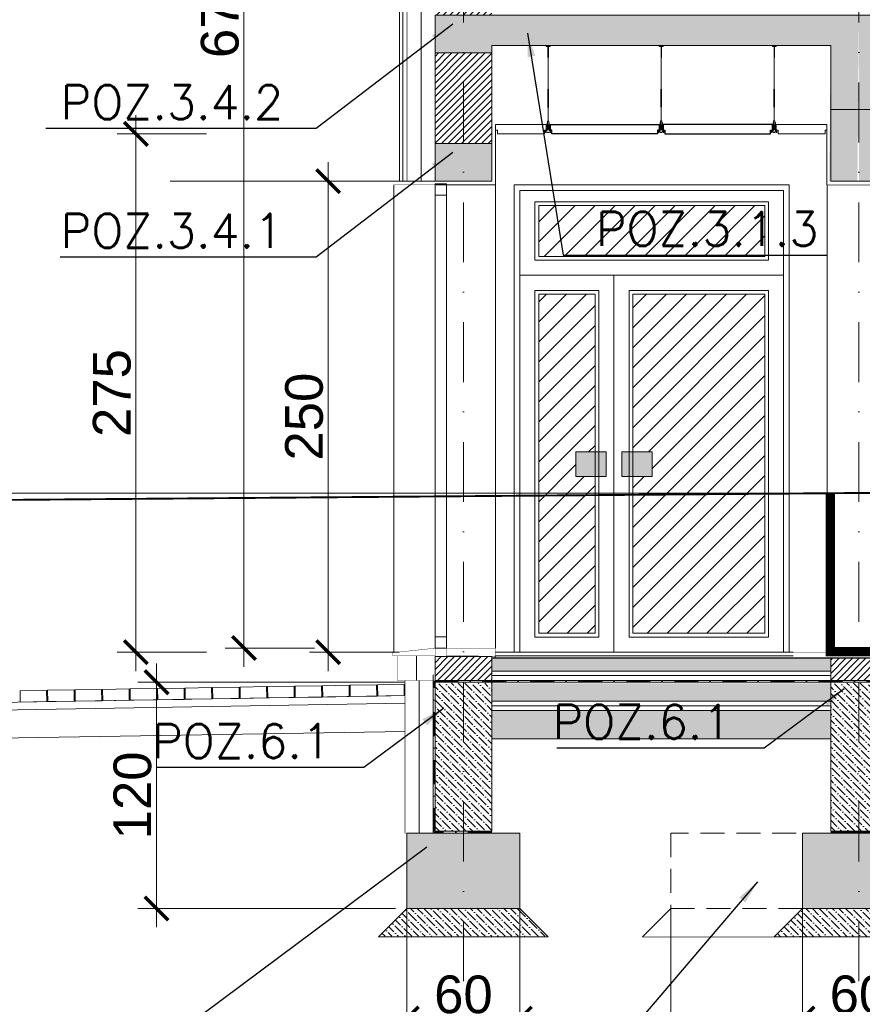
# Model space of a CAD drawing. Extents: x 4615668 to 9294084, y 5325188 to 10688993.
# Tile 469 of 656: x 4637976 to 4638423, y 5328419 to 5328942. Entities that reach past the tile are written whole.
import ezdxf
from ezdxf.lldxf.tags import DXFTag

# ---------------------------------------------------------------- set-up
doc = ezdxf.new("R2010")
doc.units = 0
doc.header["$MEASUREMENT"] = 0
doc.linetypes.add('DASHDOT', pattern=[25.4, 12.7, -6.35, 0, -6.35])
doc.linetypes.add('DASHED', pattern=[19.05, 12.7, -6.35])
for name, color, linetype, lineweight in [('A_widok', 8, 'Continuous', 0), ('hatch', 253, 'Continuous', 0), ('K-OPISY', 252, 'Continuous', 15), ('ocieplenie', 214, 'Continuous', 13), ('Osie', 175, 'DASHDOT', 9), ('posadzka', 94, 'Continuous', 15), ('sciany - mur', 1, 'Continuous', 30), ('tynk', 252, 'Continuous', 5), ('wieszaki suf.p.', 253, 'Continuous', 5), ('Wymiar', 7, 'Continuous', 9)]:
    doc.layers.add(name, color=color, linetype=linetype, lineweight=lineweight)
for name, color, linetype in [('DIM', 7, 'Continuous'), ('hatcz', 253, 'Continuous'), ('sciany', 1, 'Continuous'), ('STOLARKA', 4, 'Continuous'), ('strop podw.', 3, 'Continuous'), ('sufit_pod', 90, 'Continuous')]:
    doc.layers.add(name, color=color, linetype=linetype)
doc.styles.add('Arial Narrow 20', font='arial.ttf', dxfattribs={"height": 20})
doc.styles.add('Simplex', font='simplex.shx')
doc.linetypes.add('BATTING', pattern='A,0.00254,-2.54,[134,ltypeshp.shx,S=2.54,R=0,X=-2.54,Y=0],-5.08,[134,ltypeshp.shx,S=2.54,R=180,X=2.54,Y=0],-2.54', length=10.16254)
tags = doc.linetypes.add('DASH', pattern=[15, 10, -5]).pattern_tags.tags
tags[6:7] = [DXFTag(74, 4), DXFTag(75, 0), DXFTag(340, '0'), DXFTag(46, 0.0), DXFTag(50, 0.0), DXFTag(44, 0.0), DXFTag(45, 0.0)]
tags[4:5] = [DXFTag(74, 4), DXFTag(75, 0), DXFTag(340, '0'), DXFTag(46, 0.0), DXFTag(50, 0.0), DXFTag(44, 0.0), DXFTag(45, 0.0)]
doc.dimstyles.new('1do100 ok', dxfattribs={"dimscale": 0.5, "dimtxt": 12, "dimasz": 25, "dimexe": 20, "dimexo": 0, "dimgap": 5, "dimtad": 1, "dimdec": 0, "dimzin": 9, "dimtxsty": 'Arial Narrow 20', "dimblk": 'ARCHTICK', "dimcen": 3, "dimdle": 20, "dimclrd": 256, "dimclre": 256, "dimclrt": 256, "dimadec": 0, "dimazin": 2, "dimtfac": 1, "dimtdec": 0, "dimtix": 1, "dimtmove": 2, "dimatfit": 3, "dimldrblk": 'NONE', "dimfxl": 0, "dimtvp": 1, "dimtolj": 1, "dimtzin": 0, "dimlwd": 5, "dimlwe": 5, "dimarcsym": 0})
doc.dimstyles.new('1do50', dxfattribs={"dimscale": 5, "dimtxt": 2.5, "dimasz": 2.5, "dimexe": 2.5, "dimexo": 0.5, "dimgap": 1, "dimtad": 1, "dimdec": 1, "dimrnd": 0.5, "dimzin": 12, "dimdsep": 46, "dimtxsty": 'Simplex', "dimblk": 'OBLIQUE', "dimcen": 0.5, "dimdle": 2.5, "dimclrd": 256, "dimclre": 256, "dimclrt": 256, "dimadec": 1, "dimazin": 3, "dimtfac": 1, "dimtdec": 1, "dimtix": 1, "dimtmove": 0, "dimatfit": 3, "dimfxl": 0, "dimtolj": 1, "dimtzin": 0, "dimarcsym": 0})
pattern_1 = [(45, (-14104.095, -4046.5004), (-1.767766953, 1.767766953), [])]
pattern_2 = [(135, (-14104.095, -4046.5004), (-4.8613591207, 1.3258252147), [6.25, -1.25, 0, -1.25])]

# ---------------------------------------------------------------- blocks, each defined once
blk = doc.blocks.new('A$C604A1FD6')
at = {"color": 0, "ltscale": 60}
for p, q in [((0, 5), (0, 2)), ((1, 5), (1, 2)), ((60, 5), (60, 2))]:
    blk.add_line(p, q, dxfattribs=at)
blk.add_lwpolyline([(58, 2), (58, 0), (2, 0), (2, 2), (1, 2), (1, 5), (59, 5), (59, 2)], close=True, dxfattribs=at)
blk = doc.blocks.new('G$CDA4F7F8F')
at = {"layer": 'wieszaki suf.p.'}
for p, q in [((1.46, 6.08), (1.46, 41.58)), ((1.47, 14.07), (1.46, 6.08))]:
    blk.add_line(p, q, dxfattribs=at)
at = {"layer": 'wieszaki suf.p.', "linetype": 'Continuous'}
for p, q in [((1.26, 13.27), (1.26, 22.99)), ((1.66, 13.27), (1.66, 22.99))]:
    blk.add_line(p, q, dxfattribs=at)
at = {"layer": 'wieszaki suf.p.'}
blk.add_lwpolyline([(1.56, 39.72), (1.36, 39.72), (1.36, 45.52), (0.46, 45.52), (0.46, 45.72), (2.46, 45.72), (2.46, 45.52), (1.56, 45.52)], close=True, dxfattribs=at)
for points in [[(1.09, 5.16), (1.09, 5.91, -0.440677), (1.84, 5.91), (1.84, 2.91, -0.309747), (1.09, 2.91)], [(0.86, 5.16), (1.09, 5.16), (1.09, 2.91, 0.309747), (1.84, 2.91), (1.84, 5.16), (2.07, 5.16), (2.07, 1.37, 0.050199), (2.1, 0.88, 0.462729), (2.41, 0.81), (2.76, 1.11, -0.591447), (2.92, 1.04), (2.92, 0.14, -0.336476), (2.79, 0), (2.51, 0), (2.51, 0.2), (1.85, 0.2), (1.85, 0), (1.08, 0), (1.08, 0.2), (0.42, 0.2), (0.42, 0), (0.14, 0, -0.336476), (0, 0.14), (0, 1.04, -0.591447), (0.17, 1.11), (0.52, 0.81, 0.462729), (0.82, 0.88, 0.050199), (0.86, 1.37)]]:
    blk.add_lwpolyline(points, format="xyb", close=True, dxfattribs=at)
blk = doc.blocks.new('_ArchTick')
at = {"color": 0, "linetype": 'ByBlock', "const_width": 0.15}
blk.add_lwpolyline([(-0.5, -0.5), (0.5, 0.5)], dxfattribs=at)
blk = doc.blocks.new('*D5628')
at = {"layer": 'Defpoints', "color": 0}
for p in [(4638231.26, 5328856.02), (4638139.71, 5328606.02), (4638231.26, 5328606.02)]:
    blk.add_point(p, dxfattribs=at)
at = {"layer": 'DIM', "lineweight": 5, "ltscale": 40}
for p, q in [((4638139.71, 5328866.02), (4638139.71, 5328596.02)), ((4638177.21, 5328856.02), (4638129.71, 5328856.02)), ((4638177.21, 5328606.02), (4638129.71, 5328606.02))]:
    blk.add_line(p, q, dxfattribs=at)
at = {"layer": 'DIM', "linetype": 'ByBlock', "lineweight": 5, "xscale": 12.5, "yscale": 12.5, "zscale": 12.5}
for p, rotation in [((4638139.71, 5328856.02), 90), ((4638139.71, 5328606.02), 270)]:
    blk.add_blockref('_ArchTick', p, dxfattribs=dict(at, rotation=rotation))
at = {"layer": 'DIM', "lineweight": 0, "ltscale": 40, "insert": (4638127, 5328731.02), "char_height": 20, "attachment_point": 5, "rotation": 90, "style": 'Arial Narrow 20'}
blk.add_mtext('\\A1;250', dxfattribs=at)
blk = doc.blocks.new('_None')
blk = doc.blocks.new('*D5629')
at = {"layer": 'Defpoints', "color": 0}
for p in [(4638095, 5329281.02), (4638325.19, 5329281.02), (4638325.19, 5328608.2)]:
    blk.add_point(p, dxfattribs=at)
at = {"layer": 'DIM', "lineweight": 5, "ltscale": 40}
for p, q in [((4638095, 5328598.2), (4638095, 5329291.02)), ((4638132.5, 5329281.02), (4638085, 5329281.02)), ((4638132.5, 5328608.2), (4638085, 5328608.2))]:
    blk.add_line(p, q, dxfattribs=at)
at = {"layer": 'DIM', "linetype": 'ByBlock', "lineweight": 5, "xscale": 12.5, "yscale": 12.5, "zscale": 12.5}
for p, rotation in [((4638095, 5329281.02), 90), ((4638095, 5328608.2), 270)]:
    blk.add_blockref('_ArchTick', p, dxfattribs=dict(at, rotation=rotation))
at = {"layer": 'DIM', "lineweight": 0, "ltscale": 40, "insert": (4638082.28, 5328944.61), "char_height": 20, "attachment_point": 5, "rotation": 90, "style": 'Arial Narrow 20'}
blk.add_mtext('\\A1;673', dxfattribs=at)
blk = doc.blocks.new('*D5634')
at = {"layer": 'Defpoints', "color": 0}
for p in [(4638037.66, 5328881.05), (4638234.82, 5328881.05), (4638233.42, 5328606.02)]:
    blk.add_point(p, dxfattribs=at)
at = {"layer": 'DIM', "lineweight": 5, "ltscale": 40}
for p, q in [((4638037.66, 5328596.02), (4638037.66, 5328891.05)), ((4638075.16, 5328881.05), (4638027.66, 5328881.05)), ((4638075.16, 5328606.02), (4638027.66, 5328606.02))]:
    blk.add_line(p, q, dxfattribs=at)
at = {"layer": 'DIM', "linetype": 'ByBlock', "lineweight": 5, "xscale": 12.5, "yscale": 12.5, "zscale": 12.5}
for p, rotation in [((4638037.66, 5328881.05), 90), ((4638037.66, 5328606.02), 270)]:
    blk.add_blockref('_ArchTick', p, dxfattribs=dict(at, rotation=rotation))
at = {"layer": 'DIM', "lineweight": 0, "ltscale": 40, "insert": (4638024.95, 5328743.53), "char_height": 20, "attachment_point": 5, "rotation": 90, "style": 'Arial Narrow 20'}
blk.add_mtext('\\A1;275', dxfattribs=at)
blk = doc.blocks.new('*D5653')
at = {"layer": 'Defpoints', "color": 0}
for p in [(4637931.08, 5329506.05), (4638386.27, 5329506.05), (4638404.52, 5328690.35)]:
    blk.add_point(p, dxfattribs=at)
at = {"layer": 'DIM', "lineweight": 5, "ltscale": 40}
for p, q in [((4637931.08, 5328680.35), (4637931.08, 5329516.05)), ((4638386.27, 5329506.05), (4637921.08, 5329506.05)), ((4638404.52, 5328690.35), (4637921.08, 5328690.35))]:
    blk.add_line(p, q, dxfattribs=at)
at = {"layer": 'DIM', "linetype": 'ByBlock', "lineweight": 5, "xscale": 12.5, "yscale": 12.5, "zscale": 12.5}
for p, rotation in [((4637931.08, 5329506.05), 90), ((4637931.08, 5328690.35), 270)]:
    blk.add_blockref('_ArchTick', p, dxfattribs=dict(at, rotation=rotation))
at = {"layer": 'DIM', "lineweight": 0, "ltscale": 40, "insert": (4637918.37, 5329098.2), "char_height": 20, "attachment_point": 5, "rotation": 90, "style": 'Arial Narrow 20'}
blk.add_mtext('\\A1;816', dxfattribs=at)
blk = doc.blocks.new('G$C402BB18A')
at = {"layer": 'Wymiar', "lineweight": 0, "ltscale": 40, "const_width": 1}
blk.add_lwpolyline([(38.13, 92.5), (1269.96, 102.5), (2986.07, 117.5), (3447.94, 202.5)], dxfattribs=at)
at = {"layer": 'Wymiar', "linetype": 'DASHED', "lineweight": 0, "const_width": 5}
blk.add_lwpolyline([(1162.05, 101.62), (1162.05, 17.5), (2312.05, 17.5), (2312.05, 111.61)], dxfattribs=at)
blk = doc.blocks.new('_Oblique')
at = {"color": 0, "linetype": 'ByBlock', "lineweight": -2}
blk.add_line((-0.5, -0.5), (0.5, 0.5), dxfattribs=at)
blk = doc.blocks.new('*D5665')
at = {"layer": 'Defpoints', "color": 0}
for p in [(4638181.5, 5328470.02), (4638241.5, 5328470.02), (4638241.5, 5328411.58)]:
    blk.add_point(p, dxfattribs=at)
at = {"layer": 'DIM', "lineweight": 5, "ltscale": 40}
for p, q in [((4638181.5, 5328470.02), (4638181.5, 5328401.58)), ((4638241.5, 5328470.02), (4638241.5, 5328401.58)), ((4638171.5, 5328411.58), (4638251.5, 5328411.58))]:
    blk.add_line(p, q, dxfattribs=at)
at = {"layer": 'DIM', "linetype": 'ByBlock', "lineweight": 5, "xscale": 12.5, "yscale": 12.5, "zscale": 12.5, "rotation": 180}
blk.add_blockref('_ArchTick', (4638181.5, 5328411.58), dxfattribs=at)
at = {"layer": 'DIM', "linetype": 'ByBlock', "lineweight": 5, "xscale": 12.5, "yscale": 12.5, "zscale": 12.5}
blk.add_blockref('_ArchTick', (4638241.5, 5328411.58), dxfattribs=at)
at = {"layer": 'DIM', "lineweight": 0, "ltscale": 40, "insert": (4638211.5, 5328424.29), "char_height": 20, "attachment_point": 5, "style": 'Arial Narrow 20'}
blk.add_mtext('\\A1;60', dxfattribs=at)
blk = doc.blocks.new('*D5666')
at = {"layer": 'Defpoints', "color": 0}
for p in [(4638391.47, 5328470.02), (4638451.47, 5328470.02), (4638451.47, 5328411.58)]:
    blk.add_point(p, dxfattribs=at)
at = {"layer": 'DIM', "lineweight": 5, "ltscale": 40}
for p, q in [((4638391.47, 5328470.02), (4638391.47, 5328401.58)), ((4638451.47, 5328470.02), (4638451.47, 5328401.58)), ((4638381.47, 5328411.58), (4638461.47, 5328411.58))]:
    blk.add_line(p, q, dxfattribs=at)
at = {"layer": 'DIM', "linetype": 'ByBlock', "lineweight": 5, "xscale": 12.5, "yscale": 12.5, "zscale": 12.5, "rotation": 180}
blk.add_blockref('_ArchTick', (4638391.47, 5328411.58), dxfattribs=at)
at = {"layer": 'DIM', "linetype": 'ByBlock', "lineweight": 5, "xscale": 12.5, "yscale": 12.5, "zscale": 12.5}
blk.add_blockref('_ArchTick', (4638451.47, 5328411.58), dxfattribs=at)
at = {"layer": 'DIM', "lineweight": 0, "ltscale": 40, "insert": (4638421.47, 5328424.29), "char_height": 20, "attachment_point": 5, "style": 'Arial Narrow 20'}
blk.add_mtext('\\A1;60', dxfattribs=at)
blk = doc.blocks.new('*D5671')
at = {"layer": 'Defpoints', "color": 0}
for p in [(4638321.53, 5328470.02), (4638521.53, 5328470.02), (4638521.53, 5328379.67)]:
    blk.add_point(p, dxfattribs=at)
at = {"layer": 'DIM', "lineweight": 5, "ltscale": 40}
for p, q in [((4638321.53, 5328470.02), (4638321.53, 5328369.67)), ((4638521.53, 5328470.02), (4638521.53, 5328369.67)), ((4638311.53, 5328379.67), (4638531.53, 5328379.67))]:
    blk.add_line(p, q, dxfattribs=at)
at = {"layer": 'DIM', "linetype": 'ByBlock', "lineweight": 5, "xscale": 12.5, "yscale": 12.5, "zscale": 12.5, "rotation": 180}
blk.add_blockref('_ArchTick', (4638321.53, 5328379.67), dxfattribs=at)
at = {"layer": 'DIM', "linetype": 'ByBlock', "lineweight": 5, "xscale": 12.5, "yscale": 12.5, "zscale": 12.5}
blk.add_blockref('_ArchTick', (4638521.53, 5328379.67), dxfattribs=at)
at = {"layer": 'DIM', "lineweight": 0, "ltscale": 40, "insert": (4638421.53, 5328392.38), "char_height": 20, "attachment_point": 5, "style": 'Arial Narrow 20'}
blk.add_mtext('\\A1;200', dxfattribs=at)
blk = doc.blocks.new('*D5684')
at = {"layer": 'Defpoints', "color": 0}
for p in [(4638048.59, 5328590.02), (4638180.5, 5328590.02), (4638175.52, 5328470.02)]:
    blk.add_point(p, dxfattribs=at)
at = {"layer": 'DIM', "lineweight": 5, "ltscale": 40}
for p, q in [((4638048.59, 5328460.02), (4638048.59, 5328600.02)), ((4638180.5, 5328590.02), (4638038.59, 5328590.02)), ((4638175.52, 5328470.02), (4638038.59, 5328470.02))]:
    blk.add_line(p, q, dxfattribs=at)
at = {"layer": 'DIM', "linetype": 'ByBlock', "lineweight": 5, "xscale": 12.5, "yscale": 12.5, "zscale": 12.5}
for p, rotation in [((4638048.59, 5328590.02), 90), ((4638048.59, 5328470.02), 270)]:
    blk.add_blockref('_ArchTick', p, dxfattribs=dict(at, rotation=rotation))
at = {"layer": 'DIM', "lineweight": 0, "ltscale": 40, "insert": (4638035.88, 5328530.02), "char_height": 20, "attachment_point": 5, "rotation": 90, "style": 'Arial Narrow 20'}
blk.add_mtext('\\A1;120', dxfattribs=at)

msp = doc.modelspace()

# ---------------------------------------------------------------- hatches: boundary and pattern name
at = {"layer": 'hatch', "lineweight": 0, "ltscale": 40, "transparency": 33554687}
h = msp.add_hatch(dxfattribs=at)
h.set_pattern_fill('ANSI31', color=256, scale=20)
h.set_pattern_definition(pattern_1)
h.paths.add_polyline_path([(4638415.996, 5329339.018), (4638421.5, 5329339.019), (4638421.5, 5329456.892), (4638406.5, 5329456.892), (4638406.5, 5329339.019)])
h.paths.add_polyline_path([(4638425.5, 5329339.019), (4638425.5, 5329341.017), (4638425.5, 5329378.165), (4638425.5, 5329398.177), (4638425.5, 5329456.892), (4638421.5, 5329456.892), (4638421.5, 5329339.019)])
h.paths.add_polyline_path([(4638196.524, 5329323.117), (4638211.5, 5329323.117), (4638211.5, 5329343.131), (4638196.524, 5329343.131)])
h.paths.add_polyline_path([(4638196.524, 5329343.131), (4638196.524, 5329281.017), (4638211.5, 5329281.017), (4638211.5, 5329343.131)])
h.paths.add_polyline_path([(4638211.5, 5329343.131), (4638211.5, 5329323.117), (4638215.5, 5329323.117), (4638215.5, 5329343.131)])
h.paths.add_polyline_path([(4638215.5, 5329343.131), (4638211.5, 5329343.131), (4638211.5, 5329281.017), (4638215.5, 5329281.017)])
h.paths.add_polyline_path([(4638226.5, 5328944.017), (4638211.5, 5328944.017), (4638211.5, 5329261.017), (4638226.5, 5329261.017)])
h.paths.add_polyline_path([(4638211.5, 5328944.017), (4638211.5, 5329261.017), (4638196.5, 5329261.017), (4638196.5, 5328944.017)])
h.paths.add_polyline_path([(4638211.5, 5328876.017), (4638211.5, 5328924.017), (4638196.5, 5328924.017), (4638196.5, 5328876.017)])
h.paths.add_polyline_path([(4638226.5, 5328876.017), (4638226.5, 5328924.017), (4638211.5, 5328924.017), (4638211.5, 5328876.017)])
h.paths.add_polyline_path([(4638226.5, 5328596.017), (4638226.5, 5328603.017), (4638226.5, 5328603.642), (4638211.5, 5328603.642), (4638211.5, 5328591.017), (4638226.5, 5328591.017)])
h.paths.add_polyline_path([(4638211.5, 5328603.642), (4638196.5, 5328603.642), (4638196.5, 5328591.017), (4638211.5, 5328591.017)])
h.paths.add_polyline_path([(4638956.5, 5328831.017), (4638971.47, 5328831.017), (4638971.47, 5328894.017), (4638956.5, 5328894.017)])
h.paths.add_polyline_path([(4638975.5, 5328831.017), (4638975.5, 5328894.017), (4638971.47, 5328894.017), (4638971.47, 5328831.017)])
h.paths.add_polyline_path([(4639526.5, 5328591.017), (4639556.5, 5328591.017), (4639556.5, 5328691.017), (4639526.5, 5328691.017)])
h.paths.add_polyline_path([(4639526.499, 5328944.019), (4639556.5, 5328944.017), (4639556.5, 5328963.017), (4639526.499, 5328963.019)])
h.paths.add_polyline_path([(4638406.5, 5329339.019), (4638421.5, 5329339.017), (4638415.996, 5329339.018), (4638406.5, 5329339.019)], is_closed=False)
h = msp.add_hatch(dxfattribs=at)
h.set_pattern_fill('ANSI33', color=256, scale=20, angle=90)
h.set_pattern_definition([(135, (-14104.095, -4046.5004), (-3.535533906, -3.535533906), []), (135, (-14104.095, -4042.965), (-3.535533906, -3.535533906), [2.5, -1.25])])
h.paths.add_polyline_path([(4638425.5, 5329339.019), (4638421.5, 5329339.017), (4638421.5, 5329261.017), (4638436.5, 5329261.017), (4638436.5, 5329326.017), (4638956.5, 5329326.017), (4638956.5, 5329289.017), (4638971.47, 5329289.017), (4638971.47, 5329339.017), (4638425.5, 5329339.017)], is_closed=False)
h.paths.add_polyline_path([(4638196.5, 5329281.017), (4638196.5, 5329261.017), (4638226.5, 5329261.017), (4638226.5, 5329266.017), (4638406.5, 5329266.017), (4638406.5, 5329261.017), (4638421.5, 5329261.017), (4638421.5, 5329339.019), (4638406.492, 5329339.019), (4638406.495, 5329314.079), (4638406.496, 5329313.08), (4638406.5, 5329281.017), (4638196.5, 5329281.017)], is_closed=False)
h.paths.add_polyline_path([(4638986.5, 5329326.017), (4639526.5, 5329326.017), (4639526.5, 5329289.02), (4639541.5, 5329289.02), (4639541.5, 5329339.017), (4638971.47, 5329339.017), (4638971.47, 5329289.017), (4638986.5, 5329289.017), (4638986.5, 5329326.017)], is_closed=False)
h.paths.add_polyline_path([(4638211.5, 5328944.017), (4638211.5, 5328924.017), (4638226.5, 5328924.017), (4638226.5, 5328928.017), (4638406.5, 5328928.017), (4638405.657, 5328856.017), (4638420.657, 5328856.017), (4638421.5, 5328944.017), (4638211.5, 5328944.017)], is_closed=False)
h.paths.add_polyline_path([(4638196.5, 5328924.017), (4638211.5, 5328924.017), (4638211.5, 5328944.017), (4638196.5, 5328944.017), (4638196.5, 5328924.017)], is_closed=False)
h.paths.add_polyline_path([(4638211.5, 5328856.017), (4638211.5, 5328876.017), (4638196.5, 5328876.017), (4638196.5, 5328856.017), (4638211.5, 5328856.017)], is_closed=False)
h.paths.add_polyline_path([(4638226.5, 5328856.017), (4638226.5, 5328876.017), (4638211.5, 5328876.017), (4638211.5, 5328856.017), (4638226.5, 5328856.017)], is_closed=False)
h.paths.add_polyline_path([(4638592.5, 5328944.017), (4638421.5, 5328944.017), (4638421.5, 5328856.017), (4638436.5, 5328856.017), (4638436.5, 5328928.017), (4638592.5, 5328929.017), (4638592.5, 5328944.017)], is_closed=False)
h.paths.add_polyline_path([(4639541.5, 5329446.718), (4639541.257, 5329428.592), (4639556.245, 5329428.592), (4639556.488, 5329446.718), (4639541.5, 5329446.718)], is_closed=False)
h.paths.add_polyline_path([(4639537.488, 5329446.988), (4639537.488, 5329428.592), (4639541.263, 5329428.592), (4639541.5, 5329446.718), (4639537.488, 5329446.988)], is_closed=False)
h.paths.add_polyline_path([(4639541.5, 5328944.017), (4639541.5, 5328894.017), (4639556.5, 5328894.017), (4639556.5, 5328944.017), (4639541.5, 5328944.017)], is_closed=False)
h.paths.add_polyline_path([(4639541.5, 5328510.02), (4639541.5, 5328470.02), (4639571.47, 5328470.02), (4639571.47, 5328510.02), (4639541.5, 5328510.02)], is_closed=False)
h.paths.add_polyline_path([(4639541.5, 5328470.02), (4639541.5, 5328510.02), (4639511.47, 5328510.02), (4639511.47, 5328470.02), (4639541.5, 5328470.02)], is_closed=False)
h.paths.add_polyline_path([(4638941.5, 5328470.154), (4638971.47, 5328470.154), (4638971.47, 5328510.02), (4638941.5, 5328510.02), (4638941.5, 5328470.154)], is_closed=False)
h.paths.add_polyline_path([(4638971.47, 5328470.154), (4639001.47, 5328470.154), (4639001.47, 5328510.02), (4638971.47, 5328510.02), (4638971.47, 5328470.154)], is_closed=False)
h.paths.add_polyline_path([(4638391.47, 5328510.02), (4638391.47, 5328470.02), (4638421.5, 5328470.02), (4638421.5, 5328510.02), (4638391.47, 5328510.02)], is_closed=False)
h.paths.add_polyline_path([(4638421.5, 5328470.02), (4638451.47, 5328470.02), (4638451.47, 5328510.02), (4638421.5, 5328510.02), (4638421.5, 5328470.02)], is_closed=False)
h.paths.add_polyline_path([(4638181.5, 5328510.02), (4638181.5, 5328470.02), (4638211.5, 5328470.02), (4638211.5, 5328510.02), (4638181.5, 5328510.02)], is_closed=False)
h.paths.add_polyline_path([(4638211.5, 5328470.02), (4638241.5, 5328470.02), (4638241.5, 5328510.02), (4638211.5, 5328510.02), (4638211.5, 5328470.02)], is_closed=False)
h.paths.add_polyline_path([(4638196.5, 5329281.017), (4638196.5, 5329261.017), (4638211.5, 5329261.017), (4638211.5, 5329281.017), (4638196.5, 5329281.017)], is_closed=False, flags=16)
at = {"layer": 'hatch', "lineweight": 0, "ltscale": 40}
h = msp.add_hatch(color=8, dxfattribs=at)
h.dxf.hatch_style = 1
h.paths.add_polyline_path([(4638295.617, 5328699.26), (4638311.637, 5328699.26), (4638311.637, 5328712.29), (4638295.617, 5328712.29)])
h.paths.add_polyline_path([(4638287.237, 5328699.26), (4638271.217, 5328699.26), (4638271.217, 5328712.29), (4638287.237, 5328712.29)])
at = {"layer": 'hatch', "lineweight": 0, "ltscale": 40, "transparency": 33554687}
h = msp.add_hatch(dxfattribs=at)
h.set_pattern_fill('ANSI36', color=256, scale=20, angle=90)
h.set_pattern_definition(pattern_2)
h.paths.add_polyline_path([(4638226.5, 5328603.017), (4638226.5, 5328596.017), (4638406.5, 5328596.017), (4638406.5, 5328603.017), (4638228.423, 5328603.017), (4638226.5, 5328603.017)], is_closed=False)
h.paths.add_polyline_path([(4638406.47, 5328580.017), (4638406.47, 5328589.517), (4638226.5, 5328589.517), (4638226.5, 5328580.017), (4638406.47, 5328580.017)], is_closed=False)
h.paths.add_polyline_path([(4638436.5, 5328596.017), (4638592.5, 5328596.017), (4638592.5, 5328603.017), (4638436.5, 5328603.017), (4638436.5, 5328596.017)], is_closed=False)
h.paths.add_polyline_path([(4638592.5, 5328580.017), (4638592.5, 5328589.517), (4638436.5, 5328589.517), (4638436.5, 5328580.017), (4638592.5, 5328580.017)], is_closed=False)
h.paths.add_polyline_path([(4638611.5, 5328596.017), (4638611.5, 5328603.017), (4638592.5, 5328603.017), (4638592.5, 5328596.017), (4638611.5, 5328596.017)], is_closed=False)
h.paths.add_polyline_path([(4638611.5, 5328589.517), (4638592.5, 5328589.517), (4638592.5, 5328580.017), (4638611.5, 5328580.017), (4638611.5, 5328589.517)], is_closed=False)
h.paths.add_polyline_path([(4638781.5, 5328589.517), (4638611.5, 5328589.517), (4638611.5, 5328580.017), (4638781.5, 5328580.017), (4638781.5, 5328589.517)], is_closed=False)
h.paths.add_polyline_path([(4638611.5, 5328603.017), (4638611.5, 5328596.017), (4638781.5, 5328596.017), (4638781.5, 5328603.017), (4638611.5, 5328603.017)], is_closed=False)
h.paths.add_polyline_path([(4638781.5, 5328603.017), (4638781.5, 5328596.017), (4638800.5, 5328596.017), (4638800.5, 5328603.017), (4638781.5, 5328603.017)], is_closed=False)
h.paths.add_polyline_path([(4638781.5, 5328589.517), (4638781.5, 5328580.017), (4638800.5, 5328580.017), (4638800.5, 5328589.517), (4638781.5, 5328589.517)], is_closed=False)
h.paths.add_polyline_path([(4638956.5, 5328596.017), (4638956.5, 5328603.017), (4638800.5, 5328603.017), (4638800.5, 5328596.017), (4638956.5, 5328596.017)], is_closed=False)
h.paths.add_polyline_path([(4638956.47, 5328580.017), (4638956.47, 5328589.517), (4638800.5, 5328589.517), (4638800.5, 5328580.017), (4638956.47, 5328580.017)], is_closed=False)
h = msp.add_hatch(dxfattribs=at)
h.set_pattern_fill('ANSI31', color=256, scale=20)
h.set_pattern_definition(pattern_1)
h.paths.add_polyline_path([(4638436.5, 5328603.017), (4638421.5, 5328603.017), (4638421.5, 5328591.017), (4638436.5, 5328591.017), (4638436.5, 5328603.017)], is_closed=False)
h.paths.add_polyline_path([(4638406.5, 5328603.017), (4638406.5, 5328591.017), (4638421.5, 5328591.017), (4638421.5, 5328603.017), (4638406.5, 5328603.017)], is_closed=False)
h.paths.add_polyline_path([(4638976.5, 5328591.017), (4638976.5, 5328603.017), (4638971.47, 5328603.017), (4638971.47, 5328591.017), (4638976.5, 5328591.017)], is_closed=False)
h.paths.add_polyline_path([(4638956.5, 5328603.017), (4638956.5, 5328591.017), (4638971.47, 5328591.017), (4638971.47, 5328603.017), (4638956.5, 5328603.017)], is_closed=False)
h = msp.add_hatch(dxfattribs=at)
h.set_pattern_fill('ANSI36', color=256, scale=20, angle=90)
h.set_pattern_definition(pattern_2)
h.paths.add_polyline_path([(4638226.5, 5328511.02), (4638226.5, 5328577.517), (4638211.5, 5328577.517), (4638211.5, 5328511.02), (4638226.5, 5328511.02)], is_closed=False)
h.paths.add_polyline_path([(4638196.5, 5328577.517), (4638196.5, 5328511.02), (4638211.5, 5328511.02), (4638211.5, 5328577.517), (4638196.5, 5328577.517)], is_closed=False)
h.paths.add_polyline_path([(4638211.5, 5328577.517), (4638226.5, 5328577.517), (4638226.5, 5328589.517), (4638211.5, 5328589.517), (4638211.5, 5328577.517)], is_closed=False)
h.paths.add_polyline_path([(4638196.5, 5328577.517), (4638211.5, 5328577.517), (4638211.5, 5328589.517), (4638196.5, 5328589.517), (4638196.5, 5328577.517)], is_closed=False)
h = msp.add_hatch(dxfattribs=at)
h.set_pattern_fill('ANSI36', color=256, scale=20, angle=90)
h.set_pattern_definition([(135, (-13894.1245, -4046.5004), (-4.8613591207, 1.3258252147), [6.25, -1.25, 0, -1.25])])
h.paths.add_polyline_path([(4638436.47, 5328511.02), (4638436.47, 5328577.517), (4638421.47, 5328577.517), (4638421.47, 5328511.02), (4638436.47, 5328511.02)], is_closed=False)
h.paths.add_polyline_path([(4638406.47, 5328577.517), (4638406.47, 5328511.02), (4638421.47, 5328511.02), (4638421.47, 5328577.517), (4638406.47, 5328577.517)], is_closed=False)
h.paths.add_polyline_path([(4638421.47, 5328577.517), (4638436.47, 5328577.517), (4638436.47, 5328589.517), (4638421.47, 5328589.517), (4638421.47, 5328577.517)], is_closed=False)
h.paths.add_polyline_path([(4638406.47, 5328577.517), (4638421.47, 5328577.517), (4638421.47, 5328589.517), (4638406.47, 5328589.517), (4638406.47, 5328577.517)], is_closed=False)
at = {"layer": 'hatch', "lineweight": 0, "ltscale": 40}
h = msp.add_hatch(dxfattribs=at)
h.set_pattern_fill('AR-CONC', color=256)
h.set_pattern_definition([(50, (-14104.095, -4046.5004), (7.172601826, -0.62752135), [0.75, -8.25]), (355, (-14104.095, -4046.5), (-1.387513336, 7.521921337), [0.6, -6.6]), (100.45144446, (-14103.497, -4046.5526), (5.785088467, 6.89439991), [0.63740192, -7.01142112]), (46.1842, (-14104.095, -4044.5), (10.672413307, -1.655192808), [1.125, -12.375]), (96.63563549, (-14103.206, -4044.638), (9.346619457, 9.741186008), [0.95610342, -10.5171376]), (351.18416399, (-14104.095, -4044.5), (9.34661945, 9.741186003), [0.9, -9.90000001]), (21, (-14103.095, -4045.0004), (5.969070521, -4.0261889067), [0.75, -8.25]), (326, (-14103.095, -4045), (2.433153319, 7.2515004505), [0.6, -6.6]), (71.45144474, (-14102.5975, -4045.336), (8.402223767, 3.225311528), [0.6374019, -7.01142112]), (37.5, (-14104.095, -4046.5004), (0.1215985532, 3.3289385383), [0, -6.52, 0, -6.7, 0, -6.625]), (7.5, (-14104.095, -4046.5004), (2.6306953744, 3.9441171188), [0, -3.82, 0, -6.37, 0, -2.525]), (327.5, (-14106.325, -4046.5004), (5.3382243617, -0.2255487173), [0, -2.5, 0, -7.8, 0, -10.35]), (317.5, (-14107.325, -4046.5004), (5.8318616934, 1.0010498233), [0, -3.25, 0, -5.18, 0, -7.35])])
h.paths.add_polyline_path([(4638406.47, 5328575.017), (4638226.5, 5328575.017), (4638226.5, 5328560.017), (4638406.47, 5328560.017), (4638406.47, 5328575.017)], is_closed=False)
h.paths.add_polyline_path([(4638592.5, 5328575.017), (4638436.5, 5328575.017), (4638436.5, 5328560.017), (4638592.5, 5328560.017), (4638592.5, 5328575.017)], is_closed=False)
h.paths.add_polyline_path([(4638611.5, 5328575.017), (4638592.5, 5328575.017), (4638592.5, 5328560.017), (4638611.5, 5328560.017), (4638611.5, 5328575.017)], is_closed=False)
h.paths.add_polyline_path([(4638781.5, 5328575.017), (4638611.5, 5328575.017), (4638611.5, 5328560.017), (4638781.5, 5328560.017), (4638781.5, 5328575.017)], is_closed=False)
h.paths.add_polyline_path([(4638664.077, 5328519.898), (4638664.077, 5328572.136), (4638704.5, 5328572.136), (4638704.5, 5328519.898)])
h.paths.add_polyline_path([(4638800.5, 5328575.017), (4638781.5, 5328575.017), (4638781.5, 5328560.017), (4638800.5, 5328560.017), (4638800.5, 5328575.017)], is_closed=False)
h.paths.add_polyline_path([(4638956.47, 5328575.017), (4638800.5, 5328575.017), (4638800.5, 5328560.017), (4638956.47, 5328560.017), (4638956.47, 5328575.017)], is_closed=False)
h.paths.add_polyline_path([(4638976.47, 5328560.017), (4639526.47, 5328560.017), (4639526.47, 5328575.017), (4638976.47, 5328575.017), (4638976.47, 5328560.017)], is_closed=False)
at = {"layer": 'hatch', "lineweight": 0, "ltscale": 40, "transparency": 33554687}
h = msp.add_hatch(dxfattribs=at)
h.set_pattern_fill('ANSI36', color=256, scale=20, angle=90)
h.set_pattern_definition([(135, (-14104.095, -4046.266), (-4.8613591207, 1.3258252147), [6.25, -1.25, 0, -1.25])])
h.paths.add_polyline_path([(4638211.53, 5328470.254), (4638181.5, 5328470.254), (4638166.5, 5328455.254), (4638211.53, 5328455.254), (4638211.53, 5328470.254)], is_closed=False)
h.paths.add_polyline_path([(4638211.53, 5328470.254), (4638211.53, 5328455.254), (4638256.5, 5328455.254), (4638241.5, 5328470.254), (4638211.53, 5328470.254)], is_closed=False)
h = msp.add_hatch(dxfattribs=at)
h.set_pattern_fill('ANSI36', color=256, scale=20, angle=90)
h.set_pattern_definition([(135, (-13894.1245, -4046.5004), (-4.8613591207, 1.3258252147), [6.25, -1.25, 0, -1.25])])
h.paths.add_polyline_path([(4638421.5, 5328470.02), (4638391.47, 5328470.02), (4638376.47, 5328455.02), (4638421.5, 5328455.02), (4638421.5, 5328470.02)], is_closed=False)
h.paths.add_polyline_path([(4638421.5, 5328470.02), (4638421.5, 5328455.02), (4638466.47, 5328455.02), (4638451.47, 5328470.02), (4638421.5, 5328470.02)], is_closed=False)
at = {"layer": 'STOLARKA', "lineweight": 0, "ltscale": 40, "true_color": 0xbdffff, "transparency": 33554534}
h = msp.add_hatch(dxfattribs=at)
h.set_pattern_fill('ANSI31', color=131, scale=60, angle=360)
h.set_pattern_definition([(45, (-11445.061, -9835.287), (-5.303300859, 5.303300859), [])])
h.paths.add_polyline_path([(4638371.5, 5328616.017), (4638371.5, 5328796.017), (4638301.427, 5328796.017), (4638301.427, 5328712.29), (4638311.637, 5328712.29), (4638311.637, 5328699.26), (4638301.427, 5328699.26), (4638301.427, 5328616.017), (4638371.5, 5328616.017)], is_closed=False)
h.paths.add_polyline_path([(4638281.427, 5328616.017), (4638281.427, 5328699.26), (4638271.217, 5328699.26), (4638271.217, 5328712.29), (4638281.427, 5328712.29), (4638281.427, 5328796.017), (4638251.5, 5328796.017), (4638251.5, 5328616.017), (4638281.427, 5328616.017)], is_closed=False)
h.paths.add_polyline_path([(4638371.5, 5328816.017), (4638371.5, 5328843.017), (4638251.5, 5328843.017), (4638251.5, 5328816.017), (4638371.5, 5328816.017)], is_closed=False)

# ---------------------------------------------------------------- linework, layer by layer
at = {"lineweight": 0, "ltscale": 40}
for p, q in [((4638226.5, 5328856.017), (4638055.739, 5328856.017)), ((4638228.425, 5328606.017), (4638386.5, 5328606.017)), ((4638228.425, 5328604.017), (4638386.5, 5328604.017))]:
    msp.add_line(p, q, dxfattribs=at)
at = {"color": 1, "lineweight": 0, "ltscale": 40}
msp.add_line((4638196.5, 5328590.017), (4639556.5, 5328590.017), dxfattribs=at)
for points in [[(4638436.5, 5328927.998), (4638436.5, 5328856.017), (4638406.5, 5328856.017), (4638406.5, 5328928.017), (4638226.5, 5328928.017), (4638226.5, 5328924.017), (4638196.5, 5328924.017), (4638196.5, 5328944.017), (4639556.5, 5328944.017), (4639556.5, 5328894.017), (4639526.5, 5328894.017), (4639526.5, 5328928.017), (4638986.5, 5328928.017), (4638986.5, 5328894.017), (4638956.5, 5328894.017), (4638956.5, 5328928.017), (4638436.5, 5328928.017)], [(4638196.5, 5328591.017), (4639556.5, 5328591.017), (4639556.5, 5328691.017), (4639526.5, 5328691.017), (4639526.5, 5328591.017)], [(4639556.5, 5328591.017), (4638196.5, 5328591.017), (4638196.5, 5328603.642), (4638226.5, 5328603.642), (4638226.5, 5328591.017)], [(4638196.5, 5328590.017), (4639556.47, 5328590.017)]]:
    msp.add_lwpolyline(points, dxfattribs=at)
for points in [[(4638196.5, 5328876.017), (4638226.5, 5328876.017), (4638226.5, 5328924.017), (4638196.5, 5328924.017)], [(4638226.5, 5328856.017), (4638196.5, 5328856.017), (4638196.5, 5328876.017), (4638226.5, 5328876.017)], [(4638406.5, 5328591.017), (4638436.5, 5328591.017), (4638436.5, 5328603.017), (4638406.5, 5328603.017)], [(4638196.5, 5328511.02), (4638226.5, 5328511.02), (4638226.5, 5328590.017), (4638196.5, 5328590.017)], [(4638406.47, 5328511.02), (4638436.47, 5328511.02), (4638436.47, 5328590.017), (4638406.47, 5328590.017)], [(4638181.5, 5328470.02), (4638241.5, 5328470.02), (4638241.5, 5328510.02), (4638181.5, 5328510.02)], [(4638391.47, 5328470.02), (4638451.47, 5328470.02), (4638451.47, 5328510.02), (4638391.47, 5328510.02)]]:
    msp.add_lwpolyline(points, close=True, dxfattribs=at)
at = {"linetype": 'DASH', "lineweight": 0}
for points in [[(4638181.5, 5328470.02), (4638166.5, 5328455.02), (4638256.5, 5328455.02), (4638241.5, 5328470.02)], [(4638321.53, 5328470.02), (4638306.53, 5328455.02), (4638539.986, 5328454.853), (4638521.53, 5328470.02)], [(4638391.47, 5328470.02), (4638376.47, 5328455.02), (4638466.47, 5328455.02), (4638451.47, 5328470.02)]]:
    msp.add_lwpolyline(points, dxfattribs=at)
at = {"layer": 'A_widok', "color": 7, "lineweight": 0, "ltscale": 40}
for points in [[(4638238.5, 5328606.017), (4638384.5, 5328606.017), (4638384.5, 5328854.017), (4638238.5, 5328854.017)], [(4638241.5, 5328606.017), (4638381.5, 5328606.017), (4638381.5, 5328851.017), (4638241.5, 5328851.017)], [(4638241.5, 5328806.017), (4638381.5, 5328806.017), (4638381.5, 5328851.017), (4638241.5, 5328851.017)], [(4638249.5, 5328814.017), (4638373.5, 5328814.017), (4638373.5, 5328845.017), (4638249.5, 5328845.017)], [(4638251.5, 5328816.017), (4638371.5, 5328816.017), (4638371.5, 5328843.017), (4638251.5, 5328843.017)], [(4638241.5, 5328606.017), (4638291.427, 5328606.017), (4638291.427, 5328806.017), (4638241.5, 5328806.017)], [(4638291.427, 5328606.017), (4638381.5, 5328606.017), (4638381.5, 5328806.017), (4638291.427, 5328806.017)], [(4638249.5, 5328614.017), (4638283.427, 5328614.017), (4638283.427, 5328798.017), (4638249.5, 5328798.017)], [(4638251.5, 5328616.017), (4638281.427, 5328616.017), (4638281.427, 5328796.017), (4638251.5, 5328796.017)], [(4638299.427, 5328614.017), (4638373.5, 5328614.017), (4638373.5, 5328798.017), (4638299.427, 5328798.017)], [(4638301.427, 5328616.017), (4638371.5, 5328616.017), (4638371.5, 5328796.017), (4638301.427, 5328796.017)], [(4638287.237, 5328699.26), (4638271.217, 5328699.26), (4638271.217, 5328712.29), (4638287.237, 5328712.29)], [(4638295.617, 5328699.26), (4638311.637, 5328699.26), (4638311.637, 5328712.29), (4638295.617, 5328712.29)]]:
    msp.add_lwpolyline(points, close=True, dxfattribs=at)
at = {"layer": 'hatch', "linetype": 'BATTING', "lineweight": 0, "ltscale": 0.75}
for p, q in [((4638189.012, 5329343.131), (4638189.012, 5328856.017)), ((4638188, 5328591.017), (4638188, 5328510.02))]:
    msp.add_line(p, q, dxfattribs=at)
at = {"layer": 'hatch', "linetype": 'BATTING', "lineweight": 0}
msp.add_line((4638186.511, 5328591.017), (4638186.511, 5328604.017), dxfattribs=at)
at = {"layer": 'hatch', "linetype": 'BATTING', "lineweight": 0, "ltscale": 0.2}
for p, q in [((4638226.5, 5328593.608), (4638406.5, 5328593.608)), ((4638226.5, 5328577.607), (4638406.47, 5328577.607)), ((4638421.47, 5328577.607), (4638421.5, 5328577.607))]:
    msp.add_line(p, q, dxfattribs=at)
at = {"layer": 'hatcz', "color": 252, "lineweight": 0, "ltscale": 40}
for p, q in [((4637873.451, 5328577.8), (4638180.5, 5328582.962)), ((4637873.518, 5328573.8), (4638180.567, 5328578.963)), ((4637873.451, 5328558.803), (4638180.5, 5328563.966))]:
    msp.add_line(p, q, dxfattribs=at)
at = {"layer": 'ocieplenie', "lineweight": 0, "ltscale": 40}
msp.add_line((4638195.5, 5328594.047), (4638195.5, 5328510.02), dxfattribs=at)
for points, const_width in [([(4638196.5, 5328854.017), (4638174.5, 5328854.017), (4638174.5, 5329343.131), (4638196.524, 5329343.131)], 0.1), ([(4638196.5, 5328856.017), (4638181.5, 5328856.017), (4638181.5, 5329343.131), (4638196.524, 5329343.131)], 0.3), ([(4638196.5, 5328591.017), (4638176.5, 5328591.017), (4638176.5, 5328604.017)], 0.2), ([(4638196.5, 5328591.017), (4638176.522, 5328591.017)], 0.2)]:
    msp.add_lwpolyline(points, dxfattribs=dict(at, const_width=const_width))
for points in [[(4638196.5, 5328856.017), (4638177.5, 5328856.017), (4638177.5, 5329343.131), (4638196.524, 5329343.131)], [(4638196.355, 5328856.017), (4638179.355, 5328856.017), (4638179.5, 5329343.131), (4638196.524, 5329343.131)]]:
    msp.add_lwpolyline(points, dxfattribs=at)
at = {"layer": 'ocieplenie', "lineweight": 0, "ltscale": 40, "const_width": 0.2}
for points in [[(4638196.5, 5328608.142), (4638174.042, 5328605.718), (4638174.042, 5328604.017), (4638196.5, 5328604.017)], [(4638202.5, 5328608.142), (4638228.425, 5328608.08), (4638228.425, 5328603.954), (4638202.5, 5328604.017)], [(4638195.5, 5328510.02), (4638180.5, 5328510.02), (4638180.5, 5328591.017), (4638195.5, 5328591.017)]]:
    msp.add_lwpolyline(points, close=True, dxfattribs=at)
at = {"layer": 'ocieplenie', "lineweight": 0, "ltscale": 40}
for points in [[(4637990.341, 5328579.764), (4637976.242, 5328579.525), (4637976.141, 5328585.526), (4637990.24, 5328585.763)], [(4638004.94, 5328580.01), (4637990.841, 5328579.77), (4637990.74, 5328585.772), (4638004.839, 5328586.009)], [(4638019.538, 5328580.255), (4638005.439, 5328580.015), (4638005.339, 5328586.017), (4638019.437, 5328586.254)], [(4638034.137, 5328580.501), (4638020.038, 5328580.261), (4638019.937, 5328586.263), (4638034.036, 5328586.5)], [(4638048.735, 5328580.746), (4638034.637, 5328580.506), (4638034.536, 5328586.508), (4638048.635, 5328586.745)], [(4638063.334, 5328580.991), (4638049.235, 5328580.752), (4638049.134, 5328586.754), (4638063.233, 5328586.991)], [(4638077.933, 5328581.237), (4638063.834, 5328580.997), (4638063.733, 5328586.999), (4638077.832, 5328587.236)], [(4638092.531, 5328581.482), (4638078.433, 5328581.243), (4638078.332, 5328587.244), (4638092.43, 5328587.481)], [(4638107.13, 5328581.727), (4638093.031, 5328581.487), (4638092.93, 5328587.489), (4638107.029, 5328587.726)], [(4638121.728, 5328581.973), (4638107.63, 5328581.733), (4638107.529, 5328587.735), (4638121.628, 5328587.972)], [(4638136.327, 5328582.218), (4638122.228, 5328581.978), (4638122.128, 5328587.98), (4638136.226, 5328588.217)], [(4638150.926, 5328582.463), (4638136.827, 5328582.224), (4638136.726, 5328588.226), (4638150.825, 5328588.463)], [(4638165.524, 5328582.709), (4638151.426, 5328582.469), (4638151.325, 5328588.471), (4638165.423, 5328588.708)], [(4638180.123, 5328582.954), (4638166.024, 5328582.714), (4638165.923, 5328588.716), (4638180.022, 5328588.953)]]:
    msp.add_lwpolyline(points, close=True, dxfattribs=at)
at = {"layer": 'Osie', "lineweight": 0, "ltscale": 2.5}
for p, q in [((4638211.5, 5329544.3), (4638211.5, 5328420.825)), ((4638421.5, 5329544.3), (4638421.5, 5328420.825))]:
    msp.add_line(p, q, dxfattribs=at)
at = {"layer": 'posadzka', "lineweight": 0, "ltscale": 40, "const_width": 0.15}
msp.add_lwpolyline([(4639524.5, 5328606.017), (4638228.424, 5328606.017)], dxfattribs=at)
at = {"layer": 'sciany', "ltscale": 40}
for p in [(4638226.423, 5328603.017), (4638226.5, 5328603.017)]:
    msp.add_line(p, (4639526.5, 5328603.017), dxfattribs=at)
at = {"layer": 'sciany', "lineweight": 0, "ltscale": 40}
for p, q in [((4638226.5, 5328596.017), (4638406.5, 5328596.017)), ((4638196.5, 5328591.017), (4638226.5, 5328591.017)), ((4638226.5, 5328580.017), (4638406.5, 5328580.017)), ((4638226.5, 5328575.017), (4638406.5, 5328575.017)), ((4638226.5, 5328560.017), (4638406.5, 5328560.017))]:
    msp.add_line(p, q, dxfattribs=at)
at = {"layer": 'sciany - mur', "color": 252, "linetype": 'DASHDOT', "lineweight": 0}
msp.add_lwpolyline([(4638226.5, 5328510.52), (4638196, 5328510.52), (4638196, 5328590.517), (4639557, 5328590.517), (4639557, 5328510.525), (4639526.5, 5328510.527)], dxfattribs=at)
at = {"layer": 'sciany - mur', "color": 252, "linetype": 'DASHDOT', "lineweight": 0, "const_width": 1}
msp.add_lwpolyline([(4638406.47, 5328510.52), (4638436.438, 5328510.52)], dxfattribs=at)
at = {"layer": 'STOLARKA', "color": 5, "lineweight": 0}
for p, q in [((4638174.5, 5328854.017), (4638174.5, 5328605.983)), ((4638228.479, 5328854.025), (4638228.479, 5328608.15)), ((4638404.517, 5328606.017), (4638404.517, 5328854.025))]:
    msp.add_line(p, q, dxfattribs=at)
for points in [[(4638196.5, 5328854.517), (4638196.5, 5328848.517), (4638202.5, 5328848.517), (4638202.5, 5328854.517)], [(4638202.5, 5328608.142), (4638196.5, 5328608.142), (4638196.5, 5328854.517), (4638202.5, 5328854.517)], [(4638196.5, 5328614.142), (4638196.5, 5328608.142), (4638202.5, 5328608.142), (4638202.5, 5328614.142)]]:
    msp.add_lwpolyline(points, close=True, dxfattribs=at)
at = {"layer": 'sufit_pod', "lineweight": 0, "ltscale": 40}
for points in [[(4638229.537, 5328883.052), (4638229.536, 5328881.052), (4638254.497, 5328881.052), (4638254.498, 5328883.052), (4638255.498, 5328883.051), (4638255.5, 5328886.051), (4638228.539, 5328886.052), (4638228.537, 5328883.052)], [(4638403.462, 5328883.052), (4638403.463, 5328881.052), (4638378.503, 5328881.052), (4638378.502, 5328883.052), (4638377.502, 5328883.051), (4638377.5, 5328886.051), (4638404.46, 5328886.052), (4638404.462, 5328883.052)]]:
    msp.add_lwpolyline(points, close=True, dxfattribs=at)
at = {"layer": 'tynk', "lineweight": 0, "ltscale": 40}
for points in [[(4638196.5, 5328854.017), (4638228.479, 5328854.017), (4638228.489, 5328886.052)], [(4638404.5, 5328886.052), (4638404.5, 5328854.025), (4638438.5, 5328853.888), (4638438.497, 5328885.994)], [(4638228.423, 5328603.017), (4638228.444, 5328604.017)]]:
    msp.add_lwpolyline(points, dxfattribs=at)
at = {"layer": 'Wymiar', "color": 1, "lineweight": 0, "ltscale": 40}
msp.add_line((4638406.5, 5328894.017), (4638436.5, 5328894.017), dxfattribs=at)
at = {"layer": 'Wymiar', "color": 1, "linetype": 'DASHED', "lineweight": 0}
msp.add_lwpolyline([(4638321.53, 5328470.02), (4638521.53, 5328470.02), (4638521.53, 5328510.02), (4638321.53, 5328510.02)], close=True, dxfattribs=at)

# ---------------------------------------------------------------- block references
at = {"lineweight": 0, "ltscale": 40}
for p in [(4638255.038, 5328881.838), (4638315.04, 5328881.875), (4638375.04, 5328881.875)]:
    msp.add_blockref('G$CDA4F7F8F', p, dxfattribs=at)
at = {"layer": 'strop podw.', "ltscale": 60, "rotation": 0.0347705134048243}
msp.add_blockref('A$C604A1FD6', (4638256.501, 5328881.014), dxfattribs=at)
at = {"layer": 'strop podw.', "ltscale": 60, "xscale": -1}
msp.add_blockref('A$C604A1FD6', (4638376.5, 5328881.05), dxfattribs=at)
at = {"layer": 'Wymiar', "lineweight": 0, "ltscale": 40}
msp.add_blockref('G$C402BB18A', (4637244.177, 5328588.743), dxfattribs=at)

# ---------------------------------------------------------------- texts
at = {"layer": 'K-OPISY', "char_height": 18, "style": 'Simplex'}
for s, insert, attachment_point in [('{\\C0;POZ.3.4.2}', (4638115.806, 5328888.84), 9), ('{\\C0;POZ.3.4.1}', (4638115.806, 5328820.637), 9), ('{\\C0;POZ.3.1.3}', (4638281.945, 5328821.628), 7), ('{\\C0;POZ.6.1}', (4638353.721, 5328560.017), 9), ('{\\C0;POZ.6.1}', (4638141.164, 5328549.823), 9)]:
    msp.add_mtext(s, dxfattribs=dict(at, insert=insert, attachment_point=attachment_point))

# ---------------------------------------------------------------- dimensions: what is measured, and where the dimension line sits
at = {"layer": 'DIM', "lineweight": 0, "ltscale": 40}
dim = msp.add_linear_dim(base=(4637931.079, 5329506.047), p1=(4638404.517, 5328690.353), p2=(4638386.272, 5329506.047), angle=90, dimstyle='1do100 ok', override={"dimfxl": 1, "dimfxlon": 0}, dxfattribs=at)
dim.commit()
dim.dimension.update_dxf_attribs({"geometry": '*D5653', "text_midpoint": (4637918.367, 5329098.2)})
for base, p1, p2, picture, middle in [((4638095.001, 5329281.017), (4638325.187, 5328608.197), (4638325.187, 5329281.017), '*D5629', (4638082.282, 5328944.607)), ((4638139.714, 5328606.017), (4638231.256, 5328856.017), (4638231.256, 5328606.017), '*D5628', (4638127.002, 5328731.017))]:
    dim = msp.add_linear_dim(base=base, p1=p1, p2=p2, angle=90, dimstyle='1do100 ok', dxfattribs=at)
    dim.commit()
    dim.dimension.update_dxf_attribs({"geometry": picture, "text_midpoint": middle})
at = {"layer": 'DIM', "color": 1, "lineweight": 0, "ltscale": 40}
dim = msp.add_linear_dim(base=(4638037.665, 5328881.052), p1=(4638233.416, 5328606.017), p2=(4638234.823, 5328881.052), angle=90, dimstyle='1do100 ok', dxfattribs=at)
dim.commit()
dim.dimension.update_dxf_attribs({"geometry": '*D5634', "text_midpoint": (4638024.953, 5328743.534)})
dim = msp.add_linear_dim(base=(4638048.593, 5328590.02), p1=(4638175.523, 5328470.02), p2=(4638180.5, 5328590.02), angle=90, dimstyle='1do100 ok', override={"dimfxl": 1, "dimfxlon": 0}, dxfattribs=at)
dim.commit()
dim.dimension.update_dxf_attribs({"geometry": '*D5684', "text_midpoint": (4638035.881, 5328530.02)})
for base, p1, p2, picture, middle in [((4638241.5, 5328411.581), (4638181.5, 5328470.02), (4638241.5, 5328470.02), '*D5665', (4638211.5, 5328424.293)), ((4638521.53, 5328379.667), (4638321.53, 5328470.02), (4638521.53, 5328470.02), '*D5671', (4638421.53, 5328392.379)), ((4638451.47, 5328411.581), (4638391.47, 5328470.02), (4638451.47, 5328470.02), '*D5666', (4638421.47, 5328424.293))]:
    dim = msp.add_linear_dim(base=base, p1=p1, p2=p2, dimstyle='1do100 ok', override={"dimfxl": 1, "dimfxlon": 0}, dxfattribs=at)
    dim.commit()
    dim.dimension.update_dxf_attribs({"geometry": picture, "text_midpoint": middle})

# ---------------------------------------------------------------- leaders
at = {"layer": 'K-OPISY', "annotation_type": 0, "has_hookline": 1}
for points, hookline_direction, text_width in [([(4638205.861, 5328939.322), (4638133.306, 5328883.84), (4638120.806, 5328883.84)], 1, 126), ([(4638245.584, 5328934.458), (4638264.445, 5328816.628), (4638276.945, 5328816.628)], 0, 122.571), ([(4638205.861, 5328871.12), (4638133.306, 5328815.637), (4638120.806, 5328815.637)], 1, 118.286), ([(4638413.59, 5328586.517), (4638371.221, 5328555.017), (4638358.721, 5328555.017)], 1, 92.571), ([(4638201.033, 5328576.323), (4638158.664, 5328544.823), (4638146.164, 5328544.823)], 1, 92.571), ([(4638192.147, 5328502.479), (4638046.455, 5328394.161), (4638033.955, 5328394.161)], 1, 118.286), ([(4638367.679, 5328484.121), (4638286.678, 5328389.376), (4638274.178, 5328389.376)], 1, 126)]:
    msp.add_leader(points, dimstyle='1do50', override={"dimgap": 1, "dimtad": 1}, dxfattribs=dict(at, hookline_direction=hookline_direction, text_width=text_width))

doc.saveas('drawing.dxf')
